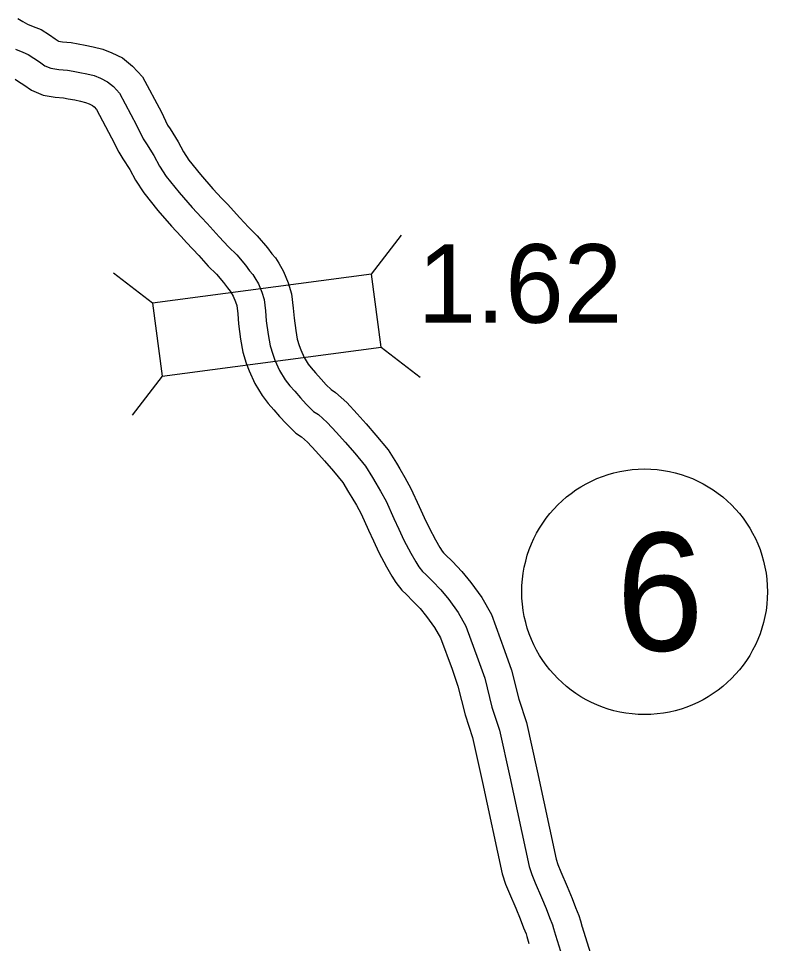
# Model space of a CAD drawing. Extents: x -83719 to 153526, y -11835 to 11446.
# Drawn here: x 14454.2 to 14588.4, y -2352.9 to -2187.2 of the extents above; entities that cross this region are included whole.
import ezdxf

# ---------------------------------------------------------------- set-up
doc = ezdxf.new("R2010")
doc.units = 0
for name, color, linetype in [('Level 15', 7, 'Continuous'), ('Level 20', 7, 'Continuous'), ('Level 27', 7, 'Continuous'), ('Level 58', 7, 'Continuous'), ('Level 59', 7, 'Continuous')]:
    doc.layers.add(name, color=color, linetype=linetype)

msp = doc.modelspace()

# ---------------------------------------------------------------- linework, layer by layer
at = {"layer": 'Level 15'}
for points in [[(14454.08, -2187.22), (14455.02, -2187.77), (14455.81, -2188.22), (14456.86, -2188.63), (14458.26, -2189.19), (14459.74, -2190.15), (14460.8, -2190.87), (14461.35, -2191.25), (14461.38, -2191.26), (14462.07, -2191.38), (14463.68, -2191.52), (14464.89, -2191.76), (14466.18, -2191.97), (14467.57, -2192.28), (14469.3, -2192.69), (14470.93, -2193.37), (14472.86, -2194.29), (14474.64, -2195.75), (14476.41, -2197.65), (14479.81, -2204.03), (14480.92, -2206.3), (14481.37, -2207.01), (14482.8, -2209.29), (14483.77, -2211.12), (14484.74, -2212.6), (14486.81, -2215.17), (14489.05, -2217.73), (14490.64, -2219.46), (14491.65, -2220.5), (14493.87, -2222.96), (14495.41, -2224.63), (14496.94, -2226.14), (14498.83, -2228.29), (14499.59, -2229.37), (14500.22, -2230.12), (14500.83, -2231.08), (14501.68, -2232.56), (14502.52, -2234.58), (14503.11, -2236.53), (14503.44, -2239.12), (14503.57, -2240.88), (14503.86, -2243.09), (14504.15, -2244.66), (14504.48, -2245.79), (14504.77, -2246.55), (14505.39, -2247.94), (14506.12, -2249.12), (14506.64, -2249.81), (14507.43, -2250.69), (14508.45, -2251.85), (14509.35, -2252.85), (14510.23, -2253.71), (14510.98, -2254.21), (14513.05, -2256.04), (14514.86, -2258.05), (14516.48, -2259.82), (14518.24, -2261.85), (14520.44, -2264.49), (14521.91, -2266.9), (14522.51, -2267.92), (14523.42, -2269.45), (14524.51, -2271.45), (14526, -2274.66), (14526.9, -2276.59), (14527.74, -2278.45), (14528.88, -2280.6), (14529.7, -2282.01), (14530.07, -2282.62), (14530.33, -2282.96), (14530.63, -2283.25), (14531.94, -2284.53), (14533.62, -2286.27), (14535.24, -2288.26), (14537.18, -2290.94), (14538.91, -2293.98), (14541.28, -2300.42), (14542.52, -2303.99), (14543.82, -2309.18), (14545.19, -2313.36), (14547.12, -2321.98), (14550.52, -2337.85), (14550.83, -2338.8), (14551.38, -2340.08), (14552.51, -2342.75), (14553.39, -2344.87), (14553.98, -2346.46), (14554.58, -2347.92), (14554.85, -2348.87), (14555.2, -2350.03)], [(14453.64, -2198.11), (14454.22, -2198.49), (14455.15, -2199.12), (14456.53, -2200.08), (14458.63, -2200.94), (14460.8, -2201.3), (14462.26, -2201.44), (14463.11, -2201.6), (14464.28, -2201.8), (14465.35, -2202.03), (14466.21, -2202.24), (14466.85, -2202.5), (14467.45, -2202.79), (14467.79, -2203.06), (14468.21, -2203.51), (14470.9, -2208.58), (14472.18, -2211.19), (14472.92, -2212.36), (14474.14, -2214.3), (14475.15, -2216.21), (14476.64, -2218.48), (14479.15, -2221.61), (14481.61, -2224.41), (14483.35, -2226.3), (14484.33, -2227.33), (14486.49, -2229.7), (14488.2, -2231.57), (14489.66, -2233.01), (14490.96, -2234.49), (14491.66, -2235.48), (14492.15, -2236.07), (14492.27, -2236.25), (14492.68, -2236.98), (14493.1, -2237.97), (14493.3, -2238.63), (14493.49, -2240.12), (14493.62, -2241.9), (14493.98, -2244.64), (14494.41, -2247.01), (14495, -2248.96), (14495.51, -2250.34), (14496.54, -2252.63), (14497.87, -2254.79), (14498.93, -2256.19), (14499.94, -2257.31), (14500.98, -2258.5), (14502.13, -2259.77), (14503.91, -2261.52), (14504.89, -2262.17), (14506, -2263.15), (14507.45, -2264.76), (14509.02, -2266.48), (14510.63, -2268.33), (14512.28, -2270.32), (14513.33, -2272.05), (14513.92, -2273.04), (14514.73, -2274.4), (14515.57, -2275.94), (14516.93, -2278.88), (14517.81, -2280.77), (14518.76, -2282.86), (14520.13, -2285.46), (14521.1, -2287.13), (14521.8, -2288.26), (14522.86, -2289.66), (14523.69, -2290.44), (14524.84, -2291.58), (14526.14, -2292.92), (14527.31, -2294.35), (14528.75, -2296.35), (14529.81, -2298.2), (14531.86, -2303.8), (14532.93, -2306.85), (14534.2, -2311.96), (14535.54, -2316.02), (14537.35, -2324.12), (14540.85, -2340.47), (14541.47, -2342.33), (14542.18, -2344), (14543.29, -2346.61), (14544.07, -2348.51), (14544.67, -2350.12), (14545.12, -2351.21), (14545.25, -2351.67), (14545.63, -2352.91)], [(14555.19, -2349.98), (14562.52, -2373.49)]]:
    msp.add_lwpolyline(points, dxfattribs=at)
at = {"layer": 'Level 20'}
for p, q in [((14517.46, -2233.04), (14522.82, -2226.05)), ((14478.2, -2238.21), (14471.22, -2232.85)), ((14519.19, -2246.12), (14526.17, -2251.48)), ((14479.93, -2251.3), (14474.57, -2258.28))]:
    msp.add_line(p, q, dxfattribs=at)
msp.add_lwpolyline([(14479.93, -2251.3), (14519.19, -2246.12), (14517.46, -2233.04), (14478.2, -2238.21)], close=True, dxfattribs=at)
at = {"layer": 'Level 27'}
msp.add_circle((14566.36, -2289.92), 22, dxfattribs=at)
at = {"layer": 'Level 59'}
for points in [[(14453.66, -2192.74), (14455.02, -2193.28), (14455.95, -2193.65), (14456.98, -2194.32), (14457.98, -2194.99), (14458.94, -2195.67), (14460, -2196.1), (14461.44, -2196.34), (14462.97, -2196.48), (14464, -2196.68), (14465.23, -2196.89), (14466.46, -2197.16), (14467.76, -2197.46), (14468.89, -2197.93), (14470.15, -2198.54), (14471.21, -2199.41), (14472.31, -2200.58), (14475.36, -2206.3), (14476.55, -2208.75), (14477.14, -2209.68), (14478.47, -2211.79), (14479.46, -2213.67), (14480.69, -2215.54), (14482.98, -2218.39), (14485.33, -2221.07), (14486.99, -2222.88), (14487.99, -2223.92), (14490.18, -2226.33), (14491.81, -2228.1), (14493.3, -2229.58), (14494.89, -2231.39), (14495.62, -2232.43), (14496.19, -2233.09), (14496.55, -2233.66), (14497.18, -2234.77), (14497.81, -2236.27), (14498.2, -2237.58), (14498.46, -2239.62), (14498.59, -2241.39), (14498.92, -2243.86), (14499.28, -2245.84), (14499.74, -2247.37), (14500.14, -2248.44), (14500.96, -2250.28), (14501.99, -2251.96), (14502.79, -2253), (14503.68, -2254), (14504.71, -2255.17), (14505.74, -2256.31), (14507.07, -2257.62), (14507.93, -2258.19), (14509.53, -2259.6), (14511.15, -2261.41), (14512.75, -2263.15), (14514.44, -2265.09), (14516.36, -2267.4), (14517.62, -2269.48), (14518.22, -2270.48), (14519.08, -2271.92), (14520.04, -2273.7), (14521.46, -2276.77), (14522.36, -2278.68), (14523.25, -2280.65), (14524.51, -2283.03), (14525.4, -2284.57), (14525.93, -2285.44), (14526.6, -2286.31), (14527.16, -2286.85), (14528.39, -2288.05), (14529.88, -2289.6), (14531.27, -2291.3), (14532.97, -2293.65), (14534.36, -2296.09), (14536.57, -2302.11), (14537.73, -2305.42), (14539.01, -2310.57), (14540.36, -2314.69), (14542.24, -2323.05), (14545.69, -2339.16), (14546.15, -2340.57), (14546.78, -2342.04), (14547.9, -2344.68), (14548.73, -2346.69), (14549.32, -2348.29), (14549.85, -2349.57), (14550.05, -2350.27), (14550.41, -2351.47)], [(14550.41, -2351.47), (14557.85, -2375.31)]]:
    msp.add_lwpolyline(points, dxfattribs=at)

# ---------------------------------------------------------------- texts
at = {"layer": 'Level 27'}
msp.add_text('6', height=21.12, dxfattribs=at).set_placement((14561.25, -2300.48))
at = {"layer": 'Level 58'}
msp.add_text('1.62', height=14.08, dxfattribs=at).set_placement((14525.69, -2241.73))

doc.saveas('drawing.dxf')
